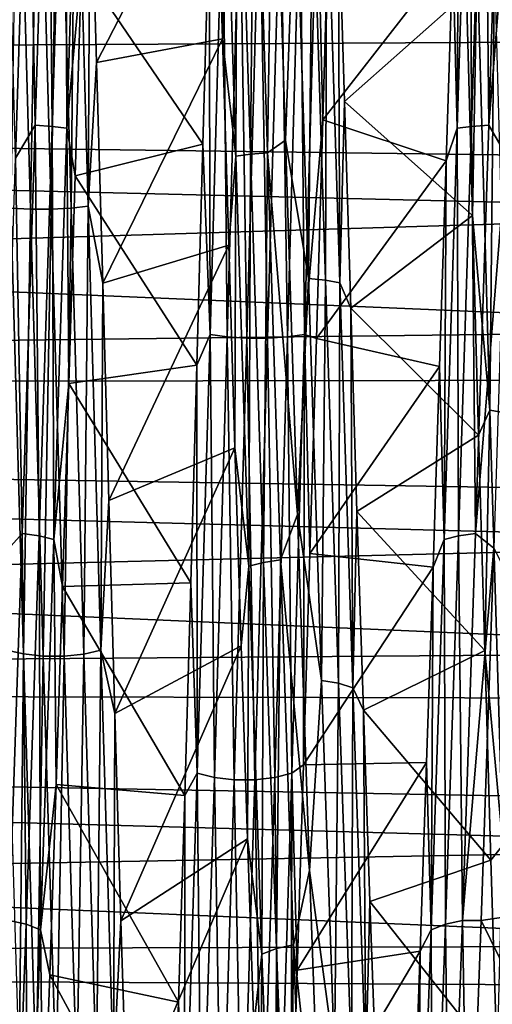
# Model space of a CAD drawing. Header units: metres. Extents: x -95 to 103, y -12 to 12.
# Tile 501 of 520: x 99.25 to 101, y -4.63 to -0.99. Entities that reach past the tile are written whole.
import ezdxf

# ---------------------------------------------------------------- set-up
doc = ezdxf.new("R2010")
doc.units = ezdxf.units.M
doc.layers.add('solid_P74500_01', color=7, linetype='CONTINUOUS')

msp = doc.modelspace()

# ---------------------------------------------------------------- linework, layer by layer
at = {"layer": 'solid_P74500_01'}
for points in [[(99.352715, 0.167871, -9.322462), (99.304596, -1.379101, -9.222261), (99.27903, 0, -9.314328)], [(99.367828, -1.383367, -9.250539), (99.304596, -1.379101, -9.222261), (99.352715, 0.167871, -9.322462)], [(99.367828, -1.383367, -9.250539), (99.352715, 0.167871, -9.322462), (99.415947, 0.168349, -9.351052)], [(99.367828, -1.383367, -9.250539), (99.415947, 0.168349, -9.351052), (99.421211, -1.389994, -9.294358)], [(99.415947, 0.168349, -9.351052), (99.46933, 0.169073, -9.395361), (99.421211, -1.389994, -9.294358)], [(99.421211, -1.389994, -9.294358), (99.46933, 0.169073, -9.395361), (99.475929, -0.790203, -9.416742)], [(100.913239, 0.169237, -9.395253), (100.865112, -1.389814, -9.29428), (100.872505, 0.030723, -9.449225)], [(100.918526, -1.38326, -9.250478), (100.865112, -1.389814, -9.29428), (100.913239, 0.169237, -9.395253)], [(100.966644, 0.168444, -9.350974), (100.918526, -1.38326, -9.250478), (100.913239, 0.169237, -9.395253)], [(100.966644, 0.168444, -9.350974), (100.981773, -1.379076, -9.222223), (100.918526, -1.38326, -9.250478)], [(100.966644, 0.168444, -9.350974), (101.0299, 0.167889, -9.32242), (100.981773, -1.379076, -9.222223)], [(100.981773, -1.379076, -9.222223), (101.0299, 0.167889, -9.32242), (101.09301, 0, -9.3155)], [(99.998932, 0.065692, 9.393885), (99.972649, -0.289188, 9.444289), (99.997169, -1.060027, 9.38969)], [(100.04705, -1.493132, 9.279007), (99.998932, 0.065692, 9.393885), (99.997169, -1.060027, 9.38969)], [(100.052338, 0.065394, 9.349612), (99.998932, 0.065692, 9.393885), (100.04705, -1.493132, 9.279007)], [(100.100464, -1.486084, 9.235277), (100.052338, 0.065394, 9.349612), (100.04705, -1.493132, 9.279007)], [(100.100464, -1.486084, 9.235277), (100.115593, 0.065233, 9.321061), (100.052338, 0.065394, 9.349612)], [(100.100464, -1.486084, 9.235277), (100.163712, -1.481508, 9.207082), (100.115593, 0.065233, 9.321061)], [(100.115593, 0.065233, 9.321061), (100.163712, -1.481508, 9.207082), (100.186012, -0.000004, 9.308234)], [(102.504364, -0.421212, -7.133249), (81, 0.021174, -6.957525), (81, -1.180329, -6.856872)], [(99.287666, -1.689297, 10.336677), (99.240608, 0.009047, 10.46925), (99.214439, -1.685316, 10.312757)], [(99.317177, 0.008995, 10.469187), (99.240608, 0.009047, 10.46925), (99.287666, -1.689297, 10.336677)], [(99.364235, -1.689338, 10.336606), (99.317177, 0.008995, 10.469187), (99.287666, -1.689297, 10.336677)], [(99.390373, 0.008956, 10.444836), (99.317177, 0.008995, 10.469187), (99.364235, -1.689338, 10.336606)], [(99.437431, -1.685425, 10.31256), (99.390373, 0.008956, 10.444836), (99.364235, -1.689338, 10.336606)], [(99.453506, 0.008949, 10.399845), (99.390373, 0.008956, 10.444836), (99.437431, -1.685425, 10.31256)], [(99.500565, -1.678132, 10.268146), (99.453506, 0.008949, 10.399845), (99.437431, -1.685425, 10.31256)], [(99.500565, -1.678132, 10.268146), (99.507866, -0.327853, 10.336676), (99.453506, 0.008949, 10.399845)], [(100.865112, -1.389814, -9.29428), (100.849159, -0.741843, -9.420777), (100.872505, 0.030723, -9.449225)], [(100.981773, -1.379076, -9.222223), (101.09301, 0, -9.3155), (101.046638, -1.489587, -9.195633)], [(102.504364, -0.870361, 7.092471), (81, -1.222882, 6.849323), (81, -0.021174, 6.957525)], [(99.201286, -0.303849, -9.314552), (99.27903, 0, -9.314328), (99.232269, -1.500053, -9.192781)], [(99.304596, -1.379101, -9.222261), (99.232269, -1.500053, -9.192781), (99.27903, 0, -9.314328)], [(100.163712, -1.481508, 9.207082), (100.230591, -1.433541, 9.199163), (100.186012, -0.000004, 9.308234)], [(100.267029, -0.405087, 9.309585), (100.186012, -0.000004, 9.308234), (100.230591, -1.433541, 9.199163)], [(99.507866, -0.327853, 10.336676), (99.531754, -1.147491, 10.278735), (99.972649, -0.289188, 9.444289)], [(99.531754, -1.147491, 10.278735), (99.997169, -1.060027, 9.38969), (99.972649, -0.289188, 9.444289)], [(99.500565, -1.678132, 10.268146), (99.531754, -1.147491, 10.278735), (99.507866, -0.327853, 10.336676)], [(102.504364, -0.421212, -7.133249), (81, -1.180329, -6.856872), (102.504364, -1.064471, -7.065944)], [(100.315147, -1.94596, 9.116585), (100.267029, -0.405087, 9.309585), (100.230591, -1.433541, 9.199163)], [(100.330254, -0.406293, 9.338137), (100.267029, -0.405087, 9.309585), (100.315147, -1.94596, 9.116585)], [(100.330254, -0.406293, 9.338137), (100.315147, -1.94596, 9.116585), (100.37838, -1.951893, 9.14455)], [(100.330254, -0.406293, 9.338137), (100.37838, -1.951893, 9.14455), (100.383636, -0.408127, 9.382385)], [(100.37838, -1.951893, 9.14455), (100.431763, -1.961051, 9.187898), (100.383636, -0.408127, 9.382385)], [(100.383636, -0.408127, 9.382385), (100.431763, -1.961051, 9.187898), (100.425568, -0.519288, 9.433488)], [(99.998314, -0.474794, -10.393575), (99.951256, -2.152525, -10.176802), (99.948067, -0.622158, -10.324895)], [(100.014458, -2.161709, -10.220757), (99.951256, -2.152525, -10.176802), (99.998314, -0.474794, -10.393575)], [(100.061516, -0.47673, -10.438447), (100.014458, -2.161709, -10.220757), (99.998314, -0.474794, -10.393575)], [(100.087692, -2.166636, -10.244494), (100.014458, -2.161709, -10.220757), (100.061516, -0.47673, -10.438447)], [(100.13475, -0.477743, -10.462675), (100.087692, -2.166636, -10.244494), (100.061516, -0.47673, -10.438447)], [(100.164253, -2.166571, -10.244443), (100.087692, -2.166636, -10.244494), (100.13475, -0.477743, -10.462675)], [(100.211319, -0.477688, -10.462614), (100.164253, -2.166571, -10.244443), (100.13475, -0.477743, -10.462675)], [(100.23745, -2.161536, -10.220613), (100.164253, -2.166571, -10.244443), (100.211319, -0.477688, -10.462614)], [(100.284515, -0.476582, -10.438277), (100.23745, -2.161536, -10.220613), (100.211319, -0.477688, -10.462614)], [(100.300583, -2.152298, -10.176575), (100.23745, -2.161536, -10.220613), (100.284515, -0.476582, -10.438277)], [(100.347641, -0.474606, -10.393312), (100.300583, -2.152298, -10.176575), (100.284515, -0.476582, -10.438277)], [(100.347641, -0.474606, -10.393312), (100.368759, -1.359002, -10.253028), (100.300583, -2.152298, -10.176575)], [(100.347641, -0.474606, -10.393312), (100.391525, -0.539178, -10.32947), (100.368759, -1.359002, -10.253028)], [(100.368759, -1.359002, -10.253028), (100.391525, -0.539178, -10.32947), (100.849159, -0.741843, -9.420777)], [(100.431763, -1.961051, 9.187898), (100.448509, -1.290981, 9.359071), (100.425568, -0.519288, 9.433488)], [(100.899864, -0.890086, 10.302782), (100.425568, -0.519288, 9.433488), (100.448509, -1.290981, 9.359071)], [(99.948067, -0.622158, -10.324895), (99.924644, -1.448844, -10.240672), (99.475929, -0.790203, -9.416742)], [(99.951256, -2.152525, -10.176802), (99.924644, -1.448844, -10.240672), (99.948067, -0.622158, -10.324895)], [(100.368759, -1.359002, -10.253028), (100.849159, -0.741843, -9.420777), (100.82486, -1.511025, -9.328379)], [(100.865112, -1.389814, -9.29428), (100.82486, -1.511025, -9.328379), (100.849159, -0.741843, -9.420777)], [(100.939514, -0.757649, 10.369289), (100.899864, -0.890086, 10.302782), (100.921982, -1.712541, 10.198418)], [(100.986572, -2.432305, 10.11312), (100.939514, -0.757649, 10.369289), (100.921982, -1.712541, 10.198418)], [(101.002716, -0.76108, 10.414041), (100.939514, -0.757649, 10.369289), (100.986572, -2.432305, 10.11312)], [(101.049774, -2.442963, 10.156739), (101.002716, -0.76108, 10.414041), (100.986572, -2.432305, 10.11312)], [(99.421211, -1.389994, -9.294358), (99.475929, -0.790203, -9.416742), (99.45266, -1.566441, -9.319135)], [(99.924644, -1.448844, -10.240672), (99.45266, -1.566441, -9.319135), (99.475929, -0.790203, -9.416742)], [(102.504364, -0.870361, 7.092471), (102.504364, -1.508094, 6.98472), (81, -1.222882, 6.849323)], [(100.921982, -1.712541, 10.198418), (100.899864, -0.890086, 10.302782), (100.448509, -1.290981, 9.359071)], [(102.504364, -1.064471, -7.065944), (81, -1.180329, -6.856872), (102.504364, -1.69901, -6.940752)], [(99.531754, -1.147491, 10.278735), (99.554726, -1.962517, 10.155731), (99.997169, -1.060027, 9.38969)], [(99.554726, -1.962517, 10.155731), (100.020683, -1.822001, 9.272945), (99.997169, -1.060027, 9.38969)], [(100.04705, -1.493132, 9.279007), (99.997169, -1.060027, 9.38969), (100.020683, -1.822001, 9.272945)], [(99.500565, -1.678132, 10.268146), (99.554726, -1.962517, 10.155731), (99.531754, -1.147491, 10.278735)], [(102.504364, -1.69901, -6.940752), (81, -1.180329, -6.856872), (81, -2.351061, -6.548736)], [(102.504364, -2.133471, 6.819748), (81, -2.393903, 6.533173), (81, -1.222882, 6.849323)], [(102.504364, -1.508094, 6.98472), (102.504364, -2.133471, 6.819748), (81, -1.222882, 6.849323)], [(100.431763, -1.961051, 9.187898), (100.471497, -2.054717, 9.222538), (100.448509, -1.290981, 9.359071)], [(100.921982, -1.712541, 10.198418), (100.448509, -1.290981, 9.359071), (100.471497, -2.054717, 9.222538)], [(99.304596, -1.379101, -9.222261), (99.256477, -2.888103, -8.861171), (99.232269, -1.500053, -9.192781)], [(99.31971, -2.896995, -8.888334), (99.256477, -2.888103, -8.861171), (99.304596, -1.379101, -9.222261)], [(99.31971, -2.896995, -8.888334), (99.304596, -1.379101, -9.222261), (99.367828, -1.383367, -9.250539)], [(100.300583, -2.152298, -10.176575), (100.368759, -1.359002, -10.253028), (100.345009, -2.167414, -10.112317)], [(100.345009, -2.167414, -10.112317), (100.368759, -1.359002, -10.253028), (100.82486, -1.511025, -9.328379)], [(100.918526, -1.38326, -9.250478), (100.981773, -1.379076, -9.222223), (100.933655, -2.888072, -8.861137)], [(100.933655, -2.888072, -8.861137), (100.981773, -1.379076, -9.222223), (101.046638, -1.489587, -9.195633)], [(99.31971, -2.896995, -8.888334), (99.367828, -1.383367, -9.250539), (99.373093, -2.91079, -8.930426)], [(99.367828, -1.383367, -9.250539), (99.421211, -1.389994, -9.294358), (99.373093, -2.91079, -8.930426)], [(99.373093, -2.91079, -8.930426), (99.421211, -1.389994, -9.294358), (99.429596, -2.333195, -9.156536)], [(99.421211, -1.389994, -9.294358), (99.45266, -1.566441, -9.319135), (99.429596, -2.333195, -9.156536)], [(100.865112, -1.389814, -9.29428), (100.816994, -2.910599, -8.930379), (100.82486, -1.511025, -9.328379)], [(100.870407, -2.89688, -8.888291), (100.816994, -2.910599, -8.930379), (100.865112, -1.389814, -9.29428)], [(100.918526, -1.38326, -9.250478), (100.870407, -2.89688, -8.888291), (100.865112, -1.389814, -9.29428)], [(100.918526, -1.38326, -9.250478), (100.933655, -2.888072, -8.861137), (100.870407, -2.89688, -8.888291)], [(99.924644, -1.448844, -10.240672), (99.902275, -2.266459, -10.090461), (99.45266, -1.566441, -9.319135)], [(99.951256, -2.152525, -10.176802), (99.902275, -2.266459, -10.090461), (99.924644, -1.448844, -10.240672)], [(100.163712, -1.481508, 9.207082), (100.274712, -2.817978, 8.878139), (100.230591, -1.433541, 9.199163)], [(100.315147, -1.94596, 9.116585), (100.230591, -1.433541, 9.199163), (100.274712, -2.817978, 8.878139)], [(100.100464, -1.486084, 9.235277), (100.04705, -1.493132, 9.279007), (100.095169, -3.009187, 8.900361)], [(100.148582, -2.994995, 8.858418), (100.100464, -1.486084, 9.235277), (100.095169, -3.009187, 8.900361)], [(100.148582, -2.994995, 8.858418), (100.163712, -1.481508, 9.207082), (100.100464, -1.486084, 9.235277)], [(100.148582, -2.994995, 8.858418), (100.21183, -2.985812, 8.83138), (100.163712, -1.481508, 9.207082)], [(100.163712, -1.481508, 9.207082), (100.21183, -2.985812, 8.83138), (100.274712, -2.817978, 8.878139)], [(100.933655, -2.888072, -8.861137), (101.046638, -1.489587, -9.195633), (101.000275, -2.942031, -8.838721)], [(99.256477, -2.888103, -8.861171), (99.18528, -2.968087, -8.823773), (99.232269, -1.500053, -9.192781)], [(100.04705, -1.493132, 9.279007), (100.020683, -1.822001, 9.272945), (100.043625, -2.570867, 9.09348)], [(100.095169, -3.009187, 8.900361), (100.04705, -1.493132, 9.279007), (100.043625, -2.570867, 9.09348)], [(100.345009, -2.167414, -10.112317), (100.82486, -1.511025, -9.328379), (100.800323, -2.270373, -9.172324)], [(100.816994, -2.910599, -8.930379), (100.800323, -2.270373, -9.172324), (100.82486, -1.511025, -9.328379)], [(99.902275, -2.266459, -10.090461), (99.429596, -2.333195, -9.156536), (99.45266, -1.566441, -9.319135)], [(102.504364, -1.69901, -6.940752), (81, -2.351061, -6.548736), (102.504364, -2.31963, -6.758697)], [(99.261497, -3.333582, 9.899978), (99.214439, -1.685316, 10.312757), (99.198296, -3.319184, 9.857448)], [(99.287666, -1.689297, 10.336677), (99.214439, -1.685316, 10.312757), (99.261497, -3.333582, 9.899978)], [(99.334732, -3.341386, 9.922928), (99.287666, -1.689297, 10.336677), (99.261497, -3.333582, 9.899978)], [(99.364235, -1.689338, 10.336606), (99.287666, -1.689297, 10.336677), (99.334732, -3.341386, 9.922928)], [(99.411293, -3.341416, 9.922851), (99.364235, -1.689338, 10.336606), (99.334732, -3.341386, 9.922928)], [(99.437431, -1.685425, 10.31256), (99.364235, -1.689338, 10.336606), (99.411293, -3.341416, 9.922851)], [(99.484489, -3.333658, 9.899766), (99.437431, -1.685425, 10.31256), (99.411293, -3.341416, 9.922851)], [(99.500565, -1.678132, 10.268146), (99.437431, -1.685425, 10.31256), (99.484489, -3.333658, 9.899766)], [(99.547623, -3.319265, 9.857135), (99.500565, -1.678132, 10.268146), (99.484489, -3.333658, 9.899766)], [(99.547623, -3.319265, 9.857135), (99.554726, -1.962517, 10.155731), (99.500565, -1.678132, 10.268146)], [(100.944176, -2.524151, 10.029325), (100.921982, -1.712541, 10.198418), (100.471497, -2.054717, 9.222538)], [(100.986572, -2.432305, 10.11312), (100.921982, -1.712541, 10.198418), (100.944176, -2.524151, 10.029325)], [(99.554726, -1.962517, 10.155731), (99.577156, -2.766384, 9.966493), (100.020683, -1.822001, 9.272945)], [(99.577156, -2.766384, 9.966493), (100.043625, -2.570867, 9.09348), (100.020683, -1.822001, 9.272945)], [(99.547623, -3.319265, 9.857135), (99.577156, -2.766384, 9.966493), (99.554726, -1.962517, 10.155731)], [(100.363266, -3.431423, 8.671373), (100.315147, -1.94596, 9.116585), (100.274712, -2.817978, 8.878139)], [(100.37838, -1.951893, 9.14455), (100.315147, -1.94596, 9.116585), (100.363266, -3.431423, 8.671373)], [(100.37838, -1.951893, 9.14455), (100.363266, -3.431423, 8.671373), (100.426498, -3.441913, 8.697979)], [(100.37838, -1.951893, 9.14455), (100.426498, -3.441913, 8.697979), (100.431763, -1.961051, 9.187898)], [(100.426498, -3.441913, 8.697979), (100.479881, -3.458135, 8.739226), (100.431763, -1.961051, 9.187898)], [(100.431763, -1.961051, 9.187898), (100.479881, -3.458135, 8.739226), (100.471497, -2.054717, 9.222538)], [(100.479881, -3.458135, 8.739226), (100.49482, -2.806924, 9.023673), (100.471497, -2.054717, 9.222538)], [(100.944176, -2.524151, 10.029325), (100.471497, -2.054717, 9.222538), (100.49482, -2.806924, 9.023673)], [(102.504364, -2.133471, 6.819748), (102.504364, -2.74137, 6.598906), (81, -2.393903, 6.533173)], [(99.951256, -2.152525, -10.176802), (99.904198, -3.774318, -9.687778), (99.902275, -2.266459, -10.090461)], [(99.9674, -3.79051, -9.729639), (99.904198, -3.774318, -9.687778), (99.951256, -2.152525, -10.176802)], [(100.014458, -2.161709, -10.220757), (99.9674, -3.79051, -9.729639), (99.951256, -2.152525, -10.176802)], [(100.040634, -3.799222, -9.752251), (99.9674, -3.79051, -9.729639), (100.014458, -2.161709, -10.220757)], [(100.087692, -2.166636, -10.244494), (100.040634, -3.799222, -9.752251), (100.014458, -2.161709, -10.220757)], [(100.117195, -3.79915, -9.752211), (100.040634, -3.799222, -9.752251), (100.087692, -2.166636, -10.244494)], [(100.164253, -2.166571, -10.244443), (100.117195, -3.79915, -9.752211), (100.087692, -2.166636, -10.244494)], [(100.190392, -3.790316, -9.729526), (100.117195, -3.79915, -9.752211), (100.164253, -2.166571, -10.244443)], [(100.23745, -2.161536, -10.220613), (100.190392, -3.790316, -9.729526), (100.164253, -2.166571, -10.244443)], [(100.253525, -3.774056, -9.687592), (100.190392, -3.790316, -9.729526), (100.23745, -2.161536, -10.220613)], [(100.300583, -2.152298, -10.176575), (100.253525, -3.774056, -9.687592), (100.23745, -2.161536, -10.220613)], [(100.300583, -2.152298, -10.176575), (100.297096, -3.742831, -9.639874), (100.253525, -3.774056, -9.687592)], [(100.300583, -2.152298, -10.176575), (100.320831, -2.962237, -9.908354), (100.297096, -3.742831, -9.639874)], [(100.300583, -2.152298, -10.176575), (100.345009, -2.167414, -10.112317), (100.320831, -2.962237, -9.908354)], [(100.320831, -2.962237, -9.908354), (100.345009, -2.167414, -10.112317), (100.800323, -2.270373, -9.172324)], [(99.902275, -2.266459, -10.090461), (99.88031, -3.070669, -9.875205), (99.429596, -2.333195, -9.156536)], [(99.904198, -3.774318, -9.687778), (99.88031, -3.070669, -9.875205), (99.902275, -2.266459, -10.090461)], [(100.320831, -2.962237, -9.908354), (100.800323, -2.270373, -9.172324), (100.776138, -3.013081, -8.954474)], [(100.816994, -2.910599, -8.930379), (100.776138, -3.013081, -8.954474), (100.800323, -2.270373, -9.172324)], [(102.504364, -2.31963, -6.758697), (81, -2.351061, -6.548736), (102.504364, -2.921246, -6.521272)], [(102.504364, -2.921246, -6.521272), (81, -2.351061, -6.548736), (81, -3.450535, -6.041576)], [(99.373093, -2.91079, -8.930426), (99.429596, -2.333195, -9.156536), (99.406166, -3.084414, -8.930178)], [(99.88031, -3.070669, -9.875205), (99.406166, -3.084414, -8.930178), (99.429596, -2.333195, -9.156536)], [(102.504364, -3.326811, 6.324002), (81, -3.490348, 6.018475), (81, -2.393903, 6.533173)], [(102.504364, -2.74137, 6.598906), (102.504364, -3.326811, 6.324002), (81, -2.393903, 6.533173)], [(100.986572, -2.432305, 10.11312), (100.944176, -2.524151, 10.029325), (100.967018, -3.320652, 9.796191)], [(101.033638, -4.040571, 9.587973), (100.986572, -2.432305, 10.11312), (100.967018, -3.320652, 9.796191)], [(101.049774, -2.442963, 10.156739), (100.986572, -2.432305, 10.11312), (101.033638, -4.040571, 9.587973)], [(100.967018, -3.320652, 9.796191), (100.944176, -2.524151, 10.029325), (100.49482, -2.806924, 9.023673)], [(99.577156, -2.766384, 9.966493), (99.599594, -3.553808, 9.712114), (100.043625, -2.570867, 9.09348)], [(99.599594, -3.553808, 9.712114), (100.066597, -3.303971, 8.852098), (100.043625, -2.570867, 9.09348)], [(100.095169, -3.009187, 8.900361), (100.043625, -2.570867, 9.09348), (100.066597, -3.303971, 8.852098)], [(99.547623, -3.319265, 9.857135), (99.599594, -3.553808, 9.712114), (99.577156, -2.766384, 9.966493)], [(100.21183, -2.985812, 8.83138), (100.318794, -4.133587, 8.346781), (100.274712, -2.817978, 8.878139)], [(100.363266, -3.431423, 8.671373), (100.274712, -2.817978, 8.878139), (100.318794, -4.133587, 8.346781)], [(100.479881, -3.458135, 8.739226), (100.518318, -3.540757, 8.76213), (100.49482, -2.806924, 9.023673)], [(100.967018, -3.320652, 9.796191), (100.49482, -2.806924, 9.023673), (100.518318, -3.540757, 8.76213)], [(99.256477, -2.888103, -8.861171), (99.208351, -4.319166, -8.256945), (99.18528, -2.968087, -8.823773)], [(99.271584, -4.332445, -8.282248), (99.208351, -4.319166, -8.256945), (99.256477, -2.888103, -8.861171)], [(99.271584, -4.332445, -8.282248), (99.256477, -2.888103, -8.861171), (99.31971, -2.896995, -8.888334)], [(99.271584, -4.332445, -8.282248), (99.31971, -2.896995, -8.888334), (99.324966, -4.353036, -8.321459)], [(99.31971, -2.896995, -8.888334), (99.373093, -2.91079, -8.930426), (99.324966, -4.353036, -8.321459)], [(99.324966, -4.353036, -8.321459), (99.373093, -2.91079, -8.930426), (99.382576, -3.815892, -8.642474)], [(99.373093, -2.91079, -8.930426), (99.406166, -3.084414, -8.930178), (99.382576, -3.815892, -8.642474)], [(100.816994, -2.910599, -8.930379), (100.768875, -4.35284, -8.321444), (100.776138, -3.013081, -8.954474)], [(100.822281, -4.332324, -8.282227), (100.768875, -4.35284, -8.321444), (100.816994, -2.910599, -8.930379)], [(100.870407, -2.89688, -8.888291), (100.822281, -4.332324, -8.282227), (100.816994, -2.910599, -8.930379)], [(100.870407, -2.89688, -8.888291), (100.885529, -4.31913, -8.256916), (100.822281, -4.332324, -8.282227)], [(100.870407, -2.89688, -8.888291), (100.933655, -2.888072, -8.861137), (100.885529, -4.31913, -8.256916)], [(100.885529, -4.31913, -8.256916), (100.933655, -2.888072, -8.861137), (101.000275, -2.942031, -8.838721)], [(102.504364, -2.921246, -6.521272), (81, -3.450535, -6.041576), (102.504364, -3.49893, -6.230422)], [(100.885529, -4.31913, -8.256916), (101.000275, -2.942031, -8.838721), (100.953918, -4.318771, -8.253894)], [(100.953918, -4.318771, -8.253894), (101.000275, -2.942031, -8.838721), (101.644218, -4.216002, -8.306856)], [(100.297096, -3.742831, -9.639874), (100.320831, -2.962237, -9.908354), (100.776138, -3.013081, -8.954474)], [(100.095169, -3.009187, 8.900361), (100.066597, -3.303971, 8.852098), (100.089607, -4.0175, 8.55089)], [(100.143295, -4.443036, 8.273699), (100.095169, -3.009187, 8.900361), (100.089607, -4.0175, 8.55089)], [(100.148582, -2.994995, 8.858418), (100.095169, -3.009187, 8.900361), (100.143295, -4.443036, 8.273699)], [(100.196701, -4.422088, 8.23471), (100.148582, -2.994995, 8.858418), (100.143295, -4.443036, 8.273699)], [(100.196701, -4.422088, 8.23471), (100.21183, -2.985812, 8.83138), (100.148582, -2.994995, 8.858418)], [(100.196701, -4.422088, 8.23471), (100.259956, -4.40855, 8.209582), (100.21183, -2.985812, 8.83138)], [(100.21183, -2.985812, 8.83138), (100.259956, -4.40855, 8.209582), (100.318794, -4.133587, 8.346781)], [(100.297096, -3.742831, -9.639874), (100.776138, -3.013081, -8.954474), (100.752075, -3.734477, -8.677952)], [(100.768875, -4.35284, -8.321444), (100.752075, -3.734477, -8.677952), (100.776138, -3.013081, -8.954474)], [(99.857689, -3.856947, -9.594788), (99.382576, -3.815892, -8.642474), (99.406166, -3.084414, -8.930178)], [(99.88031, -3.070669, -9.875205), (99.857689, -3.856947, -9.594788), (99.406166, -3.084414, -8.930178)], [(99.904198, -3.774318, -9.687778), (99.857689, -3.856947, -9.594788), (99.88031, -3.070669, -9.875205)], [(99.599594, -3.553808, 9.712114), (99.621986, -4.319511, 9.395448), (100.066597, -3.303971, 8.852098)], [(99.621986, -4.319511, 9.395448), (100.089607, -4.0175, 8.55089), (100.066597, -3.303971, 8.852098)], [(102.504364, -3.326811, 6.324002), (102.504364, -3.884996, 5.997289), (81, -3.490348, 6.018475)], [(99.261497, -3.333582, 9.899978), (99.198296, -3.319184, 9.857448), (99.245354, -4.873629, 9.183681)], [(99.308556, -4.894734, 9.22329), (99.261497, -3.333582, 9.899978), (99.245354, -4.873629, 9.183681)], [(99.334732, -3.341386, 9.922928), (99.261497, -3.333582, 9.899978), (99.308556, -4.894734, 9.22329)], [(99.38179, -4.906158, 9.244659), (99.334732, -3.341386, 9.922928), (99.308556, -4.894734, 9.22329)], [(99.411293, -3.341416, 9.922851), (99.334732, -3.341386, 9.922928), (99.38179, -4.906158, 9.244659)], [(99.458351, -4.906175, 9.244578), (99.411293, -3.341416, 9.922851), (99.38179, -4.906158, 9.244659)], [(99.484489, -3.333658, 9.899766), (99.411293, -3.341416, 9.922851), (99.458351, -4.906175, 9.244578)], [(99.531555, -4.894775, 9.223069), (99.484489, -3.333658, 9.899766), (99.458351, -4.906175, 9.244578)], [(99.547623, -3.319265, 9.857135), (99.484489, -3.333658, 9.899766), (99.531555, -4.894775, 9.223069)], [(99.594681, -4.873658, 9.18336), (99.547623, -3.319265, 9.857135), (99.531555, -4.894775, 9.223069)], [(99.594681, -4.873658, 9.18336), (99.599594, -3.553808, 9.712114), (99.547623, -3.319265, 9.857135)], [(100.990211, -4.096089, 9.498382), (100.967018, -3.320652, 9.796191), (100.518318, -3.540757, 8.76213)], [(101.033638, -4.040571, 9.587973), (100.967018, -3.320652, 9.796191), (100.990211, -4.096089, 9.498382)], [(102.504364, -4.047949, -5.888529), (81, -3.450535, -6.041576), (81, -4.443614, -5.353961)], [(102.504364, -3.49893, -6.230422), (81, -3.450535, -6.041576), (102.504364, -4.047949, -5.888529)], [(100.411392, -4.819209, 7.979394), (100.363266, -3.431423, 8.671373), (100.318794, -4.133587, 8.346781)], [(100.426498, -3.441913, 8.697979), (100.363266, -3.431423, 8.671373), (100.411392, -4.819209, 7.979394)], [(100.426498, -3.441913, 8.697979), (100.411392, -4.819209, 7.979394), (100.474617, -4.833957, 8.003883)], [(100.426498, -3.441913, 8.697979), (100.474617, -4.833957, 8.003883), (100.479881, -3.458135, 8.739226)], [(102.504364, -4.411354, 5.621443), (81, -4.47598, 5.327133), (81, -3.490348, 6.018475)], [(102.504364, -3.884996, 5.997289), (102.504364, -4.411354, 5.621443), (81, -3.490348, 6.018475)], [(100.474617, -4.833957, 8.003883), (100.528, -4.856781, 8.041856), (100.479881, -3.458135, 8.739226)], [(100.479881, -3.458135, 8.739226), (100.528, -4.856781, 8.041856), (100.518318, -3.540757, 8.76213)], [(99.594681, -4.873658, 9.18336), (99.621986, -4.319511, 9.395448), (99.599594, -3.553808, 9.712114)], [(100.528, -4.856781, 8.041856), (100.542229, -4.248977, 8.440065), (100.518318, -3.540757, 8.76213)], [(100.990211, -4.096089, 9.498382), (100.518318, -3.540757, 8.76213), (100.542229, -4.248977, 8.440065)], [(100.253525, -3.774056, -9.687592), (100.297096, -3.742831, -9.639874), (100.27388, -4.502936, -9.308597)], [(100.27388, -4.502936, -9.308597), (100.752075, -3.734477, -8.677952), (100.72831, -4.432058, -8.343744)], [(100.27388, -4.502936, -9.308597), (100.297096, -3.742831, -9.639874), (100.752075, -3.734477, -8.677952)], [(100.768875, -4.35284, -8.321444), (100.72831, -4.432058, -8.343744), (100.752075, -3.734477, -8.677952)], [(99.904198, -3.774318, -9.687778), (99.85714, -5.298555, -8.946131), (99.857689, -3.856947, -9.594788)], [(99.920334, -5.321337, -8.984804), (99.85714, -5.298555, -8.946131), (99.904198, -3.774318, -9.687778)], [(99.9674, -3.79051, -9.729639), (99.920334, -5.321337, -8.984804), (99.904198, -3.774318, -9.687778)], [(100.253525, -3.774056, -9.687592), (100.206459, -5.298266, -8.945988), (100.190392, -3.790316, -9.729526)], [(100.253525, -3.774056, -9.687592), (100.250885, -5.238434, -8.916016), (100.206459, -5.298266, -8.945988)], [(100.253525, -3.774056, -9.687592), (100.27388, -4.502936, -9.308597), (100.250885, -5.238434, -8.916016)], [(99.324966, -4.353036, -8.321459), (99.382576, -3.815892, -8.642474), (99.358719, -4.51968, -8.296671)], [(99.834297, -4.620365, -9.250864), (99.358719, -4.51968, -8.296671), (99.382576, -3.815892, -8.642474)], [(99.857689, -3.856947, -9.594788), (99.834297, -4.620365, -9.250864), (99.382576, -3.815892, -8.642474)], [(99.993568, -5.333609, -9.005699), (99.920334, -5.321337, -8.984804), (99.9674, -3.79051, -9.729639)], [(100.040634, -3.799222, -9.752251), (99.993568, -5.333609, -9.005699), (99.9674, -3.79051, -9.729639)], [(100.070137, -5.333531, -9.005672), (99.993568, -5.333609, -9.005699), (100.040634, -3.799222, -9.752251)], [(100.117195, -3.79915, -9.752211), (100.070137, -5.333531, -9.005672), (100.040634, -3.799222, -9.752251)], [(100.143333, -5.321127, -8.984723), (100.070137, -5.333531, -9.005672), (100.117195, -3.79915, -9.752211)], [(100.190392, -3.790316, -9.729526), (100.143333, -5.321127, -8.984723), (100.117195, -3.79915, -9.752211)], [(100.206459, -5.298266, -8.945988), (100.143333, -5.321127, -8.984723), (100.190392, -3.790316, -9.729526)], [(99.85714, -5.298555, -8.946131), (99.834297, -4.620365, -9.250864), (99.857689, -3.856947, -9.594788)], [(99.621986, -4.319511, 9.395448), (99.644485, -5.059476, 9.018483), (100.089607, -4.0175, 8.55089)], [(99.644485, -5.059476, 9.018483), (100.112724, -4.705748, 8.19241), (100.089607, -4.0175, 8.55089)], [(100.143295, -4.443036, 8.273699), (100.089607, -4.0175, 8.55089), (100.112724, -4.705748, 8.19241)], [(102.504364, -4.047949, -5.888529), (81, -4.443614, -5.353961), (102.504364, -4.563806, -5.498394)], [(101.033638, -4.040571, 9.587973), (100.990211, -4.096089, 9.498382), (101.013725, -4.844246, 9.137826)], [(101.013725, -4.844246, 9.137826), (100.990211, -4.096089, 9.498382), (100.542229, -4.248977, 8.440065)], [(100.259956, -4.40855, 8.209582), (100.363174, -5.360033, 7.611631), (100.318794, -4.133587, 8.346781)], [(100.411392, -4.819209, 7.979394), (100.318794, -4.133587, 8.346781), (100.363174, -5.360033, 7.611631)], [(100.953918, -4.318771, -8.253894), (101.644218, -4.216002, -8.306856), (101.532059, -5.495843, -7.521585)], [(100.528, -4.856781, 8.041856), (100.566895, -4.927176, 8.061995), (100.542229, -4.248977, 8.440065)], [(101.013725, -4.844246, 9.137826), (100.542229, -4.248977, 8.440065), (100.566895, -4.927176, 8.061995)], [(99.223465, -5.649717, -7.451204), (99.208351, -4.319166, -8.256945), (99.271584, -4.332445, -8.282248)], [(99.594681, -4.873658, 9.18336), (99.644485, -5.059476, 9.018483), (99.621986, -4.319511, 9.395448)], [(100.822281, -4.332324, -8.282227), (100.885529, -4.31913, -8.256916), (100.83741, -5.632373, -7.428424)], [(100.83741, -5.632373, -7.428424), (100.885529, -4.31913, -8.256916), (100.907562, -5.583028, -7.4571)], [(100.885529, -4.31913, -8.256916), (100.953918, -4.318771, -8.253894), (100.907562, -5.583028, -7.4571)], [(100.907562, -5.583028, -7.4571), (100.953918, -4.318771, -8.253894), (101.532059, -5.495843, -7.521585)], [(99.223465, -5.649717, -7.451204), (99.271584, -4.332445, -8.282248), (99.276848, -5.676542, -7.486467)], [(99.271584, -4.332445, -8.282248), (99.324966, -4.353036, -8.321459), (99.276848, -5.676542, -7.486467)], [(99.276848, -5.676542, -7.486467), (99.324966, -4.353036, -8.321459), (99.33432, -5.188204, -7.896468)], [(99.324966, -4.353036, -8.321459), (99.358719, -4.51968, -8.296671), (99.33432, -5.188204, -7.896468)], [(100.768875, -4.35284, -8.321444), (100.720749, -5.676346, -7.486484), (100.72831, -4.432058, -8.343744)], [(100.774162, -5.649593, -7.451202), (100.720749, -5.676346, -7.486484), (100.768875, -4.35284, -8.321444)], [(100.822281, -4.332324, -8.282227), (100.774162, -5.649593, -7.451202), (100.768875, -4.35284, -8.321444)], [(100.822281, -4.332324, -8.282227), (100.83741, -5.632373, -7.428424), (100.774162, -5.649593, -7.451202)], [(102.504364, -4.411354, 5.621443), (102.504364, -4.901572, 5.199543), (81, -4.47598, 5.327133)], [(100.196701, -4.422088, 8.23471), (100.143295, -4.443036, 8.273699), (100.191414, -5.756509, 7.421808)], [(100.244827, -5.729373, 7.386835), (100.196701, -4.422088, 8.23471), (100.191414, -5.756509, 7.421808)], [(100.244827, -5.729373, 7.386835), (100.259956, -4.40855, 8.209582), (100.196701, -4.422088, 8.23471)], [(100.244827, -5.729373, 7.386835), (100.308075, -5.711846, 7.364302), (100.259956, -4.40855, 8.209582)], [(100.250885, -5.238434, -8.916016), (100.72831, -4.432058, -8.343744), (100.70517, -5.102177, -7.952175)], [(100.250885, -5.238434, -8.916016), (100.27388, -4.502936, -9.308597), (100.72831, -4.432058, -8.343744)], [(100.259956, -4.40855, 8.209582), (100.308075, -5.711846, 7.364302), (100.363174, -5.360033, 7.611631)], [(100.720749, -5.676346, -7.486484), (100.70517, -5.102177, -7.952175), (100.72831, -4.432058, -8.343744)], [(102.504364, -5.042274, -5.063215), (81, -4.443614, -5.353961), (81, -5.30519, -4.501647)], [(102.504364, -4.563806, -5.498394), (81, -4.443614, -5.353961), (102.504364, -5.042274, -5.063215)], [(102.504364, -5.351635, 4.735047), (81, -5.326975, 4.475948), (81, -4.47598, 5.327133)], [(102.504364, -4.901572, 5.199543), (102.504364, -5.351635, 4.735047), (81, -4.47598, 5.327133)], [(100.143295, -4.443036, 8.273699), (100.112724, -4.705748, 8.19241), (100.136444, -5.362626, 7.778801)], [(100.191414, -5.756509, 7.421808), (100.143295, -4.443036, 8.273699), (100.136444, -5.362626, 7.778801)], [(99.810532, -5.354333, -8.846887), (99.33432, -5.188204, -7.896468), (99.358719, -4.51968, -8.296671)], [(99.834297, -4.620365, -9.250864), (99.810532, -5.354333, -8.846887), (99.358719, -4.51968, -8.296671)], [(99.85714, -5.298555, -8.946131), (99.810532, -5.354333, -8.846887), (99.834297, -4.620365, -9.250864)]]:
    msp.add_3dface(points, dxfattribs=at)

doc.saveas('drawing.dxf')
